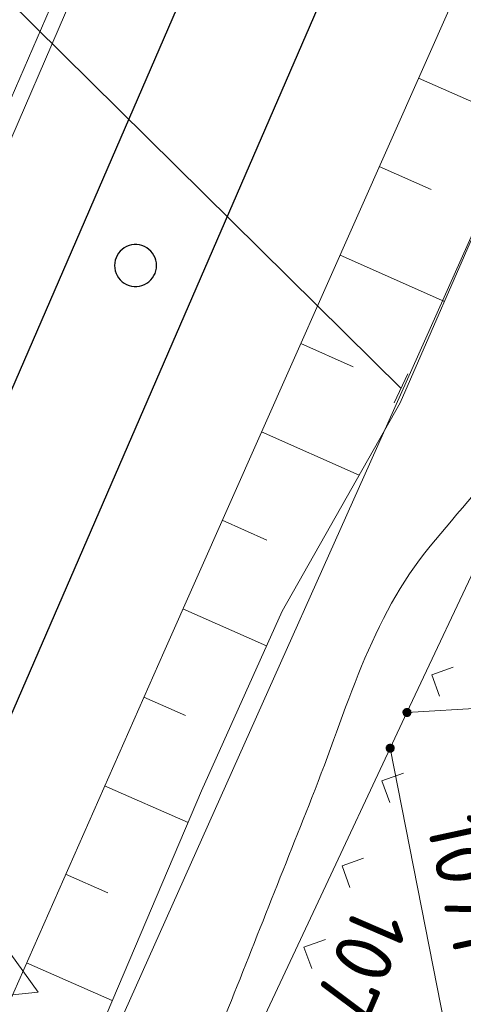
# Model space of a CAD drawing. Header units: metres. Extents: x 3425540 to 3446143, y 5432760 to 5444637.
# Tile 454 of 656: x 3436795 to 3436809, y 5443409 to 5443439. Entities that reach past the tile are written whole.
import ezdxf
from ezdxf.enums import TextEntityAlignment as Align

# ---------------------------------------------------------------- set-up
doc = ezdxf.new("R2010")
doc.units = ezdxf.units.M
for name, color, linetype, lineweight in [('B_Bestand', 9, 'Continuous', 18), ('B_Böschung', 9, 'Continuous', 18), ('B_Flurgrenzen', 9, 'Continuous', 18), ('B_Gleisachse', 9, 'Continuous', 25), ('B_Kilometrierung', 9, 'Continuous', 25), ('Bestand Kabeltröge', 9, 'Continuous', 18)]:
    doc.layers.add(name, color=color, linetype=linetype, lineweight=lineweight)
doc.styles.get("Standard").update_dxf_attribs({"font": 'isocpeur.ttf'})

msp = doc.modelspace()

# ---------------------------------------------------------------- linework, layer by layer
at = {"layer": 'B_Bestand'}
for p, q in [((3436794.322, 5443440.581), (3436807.294, 5443427.754)), ((3436807.505, 5443428.206), (3436807.084, 5443427.303))]:
    msp.add_line(p, q, dxfattribs=at)
msp.add_lwpolyline([(3436794.285, 5443411.458), (3436793.06, 5443408.72), (3436796.045, 5443409.028), (3436794.285, 5443411.458), (3436793.702, 5443410.154)], dxfattribs=at)
msp.add_open_spline([(3436810.85, 5443426.021), (3436809.967, 5443424.968), (3436809.083, 5443423.915), (3436808.2, 5443422.862), (3436806.354, 5443420.662), (3436805.593, 5443417.734), (3436804.531, 5443415.065), (3436803.578, 5443412.671), (3436802.633, 5443410.274), (3436801.678, 5443407.88), (3436800.796, 5443405.671), (3436799.977, 5443403.437), (3436799.028, 5443401.256), (3436795.928, 5443394.132), (3436792.827, 5443387.008), (3436789.727, 5443379.883)], degree=3, knots=[0, 0, 0, 0, 0.080985, 0.080985, 0.080985, 0.250231, 0.250231, 0.250231, 0.402068, 0.402068, 0.402068, 0.542193, 0.542193, 0.542193, 1, 1, 1, 1], dxfattribs=at)
at = {"layer": 'B_Böschung'}
for p, q in [((3436807.836, 5443437.374), (3436811.035, 5443435.958)), ((3436806.619, 5443434.632), (3436808.228, 5443433.918)), ((3436805.402, 5443431.89), (3436808.64, 5443430.453)), ((3436804.184, 5443429.148), (3436805.814, 5443428.425)), ((3436802.967, 5443426.406), (3436805.998, 5443425.061)), ((3436801.75, 5443423.664), (3436803.13, 5443423.052)), ((3436800.533, 5443420.922), (3436803.126, 5443419.771)), ((3436799.319, 5443418.179), (3436800.611, 5443417.608)), ((3436798.107, 5443415.435), (3436800.695, 5443414.292)), ((3436796.896, 5443412.69), (3436798.207, 5443412.111)), ((3436795.684, 5443409.946), (3436798.343, 5443408.772))]:
    msp.add_line(p, q, dxfattribs=at)
for points in [[(3436945.97, 5443756.784), (3436940.927, 5443744.952), (3436928.663, 5443716.355), (3436917.264, 5443689.609), (3436905.08, 5443661.248), (3436890.331, 5443627.313), (3436882.399, 5443609.076), (3436877.279, 5443597.589), (3436865.618, 5443570.921), (3436851.511, 5443538.607), (3436846.246, 5443526.542), (3436844.74, 5443523.002), (3436829.282, 5443487.109), (3436809.005, 5443440.008), (3436799.937, 5443419.58), (3436785.907, 5443387.796), (3436766.988, 5443344.755), (3436754.197, 5443315.679), (3436751.679, 5443309.895), (3436750.888, 5443309.067), (3436750.422, 5443309.114)], [(3436949.599, 5443755.213), (3436943.844, 5443739.775), (3436928.935, 5443705.578), (3436904.105, 5443648.88), (3436886.328, 5443608.486), (3436883.842, 5443603.534), (3436880.591, 5443595.52), (3436863.263, 5443557.28), (3436848.377, 5443521.878), (3436825.857, 5443468.664), (3436811.317, 5443436.606), (3436807.27, 5443427.302), (3436803.61, 5443420.851), (3436801.112, 5443415.272), (3436789.91, 5443388.974), (3436772.441, 5443349.386), (3436753.755, 5443307.835), (3436752.651, 5443307.312), (3436752.334, 5443307.398)]]:
    msp.add_lwpolyline(points, dxfattribs=at)
at = {"layer": 'B_Flurgrenzen'}
for p, q in [((3436811.316, 5443436.606), (3436709.999, 5443209.85)), ((3436807.478, 5443417.706), (3436810.028, 5443423.137)), ((3436808.911, 5443419.112), (3436808.246, 5443418.872)), ((3436808.246, 5443418.872), (3436808.486, 5443418.207)), ((3436807.478, 5443417.706), (3436810.348, 5443417.877)), ((3436806.958, 5443416.598), (3436807.478, 5443417.706)), ((3436804.959, 5443412.339), (3436806.958, 5443416.598)), ((3436806.958, 5443416.598), (3436808.964, 5443406.398)), ((3436807.367, 5443415.821), (3436806.702, 5443415.581)), ((3436806.702, 5443415.581), (3436806.942, 5443414.916)), ((3436806.13, 5443413.186), (3436805.465, 5443412.946)), ((3436805.465, 5443412.946), (3436805.705, 5443412.281)), ((3436802.41, 5443406.908), (3436804.959, 5443412.339)), ((3436804.949, 5443410.669), (3436804.284, 5443410.429)), ((3436804.284, 5443410.429), (3436804.524, 5443409.764))]:
    msp.add_line(p, q, dxfattribs=at)
for points in [[(3436807.603, 5443417.706), (3436807.602, 5443417.722), (3436807.599, 5443417.737), (3436807.594, 5443417.752), (3436807.587, 5443417.766), (3436807.579, 5443417.78), (3436807.57, 5443417.792), (3436807.558, 5443417.802), (3436807.545, 5443417.811), (3436807.531, 5443417.819), (3436807.516, 5443417.825), (3436807.502, 5443417.829), (3436807.486, 5443417.831), (3436807.47, 5443417.831), (3436807.454, 5443417.829), (3436807.44, 5443417.825), (3436807.425, 5443417.819), (3436807.411, 5443417.811), (3436807.398, 5443417.802), (3436807.386, 5443417.792), (3436807.377, 5443417.78), (3436807.369, 5443417.766), (3436807.362, 5443417.752), (3436807.357, 5443417.737), (3436807.354, 5443417.722), (3436807.353, 5443417.706), (3436807.354, 5443417.69), (3436807.357, 5443417.675), (3436807.362, 5443417.66), (3436807.369, 5443417.646), (3436807.377, 5443417.632), (3436807.386, 5443417.62), (3436807.398, 5443417.61), (3436807.411, 5443417.601), (3436807.425, 5443417.593), (3436807.44, 5443417.587), (3436807.454, 5443417.583), (3436807.47, 5443417.581), (3436807.486, 5443417.581), (3436807.502, 5443417.583), (3436807.516, 5443417.587), (3436807.531, 5443417.593), (3436807.545, 5443417.601), (3436807.558, 5443417.61), (3436807.57, 5443417.62), (3436807.579, 5443417.632), (3436807.587, 5443417.646), (3436807.594, 5443417.66), (3436807.599, 5443417.675), (3436807.602, 5443417.69), (3436807.603, 5443417.706)], [(3436807.578, 5443417.706), (3436807.577, 5443417.72), (3436807.574, 5443417.734), (3436807.57, 5443417.746), (3436807.564, 5443417.759), (3436807.555, 5443417.771), (3436807.545, 5443417.781), (3436807.534, 5443417.79), (3436807.522, 5443417.797), (3436807.509, 5443417.801), (3436807.496, 5443417.804), (3436807.482, 5443417.806), (3436807.467, 5443417.805), (3436807.453, 5443417.803), (3436807.441, 5443417.8), (3436807.428, 5443417.793), (3436807.416, 5443417.785), (3436807.406, 5443417.776), (3436807.396, 5443417.765), (3436807.389, 5443417.753), (3436807.384, 5443417.74), (3436807.38, 5443417.727), (3436807.378, 5443417.713), (3436807.378, 5443417.699), (3436807.38, 5443417.685), (3436807.384, 5443417.672), (3436807.389, 5443417.659), (3436807.396, 5443417.647), (3436807.406, 5443417.636), (3436807.416, 5443417.627), (3436807.428, 5443417.619), (3436807.441, 5443417.612), (3436807.453, 5443417.609), (3436807.467, 5443417.607), (3436807.482, 5443417.606), (3436807.496, 5443417.608), (3436807.509, 5443417.611), (3436807.522, 5443417.615), (3436807.534, 5443417.622), (3436807.545, 5443417.631), (3436807.555, 5443417.641), (3436807.564, 5443417.653), (3436807.57, 5443417.666), (3436807.574, 5443417.678), (3436807.577, 5443417.692), (3436807.578, 5443417.706)], [(3436807.554, 5443417.706), (3436807.553, 5443417.718), (3436807.55, 5443417.73), (3436807.545, 5443417.741), (3436807.539, 5443417.751), (3436807.53, 5443417.761), (3436807.521, 5443417.768), (3436807.51, 5443417.775), (3436807.499, 5443417.779), (3436807.487, 5443417.781), (3436807.475, 5443417.782), (3436807.463, 5443417.78), (3436807.451, 5443417.777), (3436807.441, 5443417.772), (3436807.43, 5443417.765), (3436807.421, 5443417.756), (3436807.414, 5443417.746), (3436807.408, 5443417.736), (3436807.404, 5443417.724), (3436807.402, 5443417.712), (3436807.402, 5443417.7), (3436807.404, 5443417.688), (3436807.408, 5443417.676), (3436807.414, 5443417.666), (3436807.421, 5443417.656), (3436807.43, 5443417.647), (3436807.44, 5443417.64), (3436807.451, 5443417.635), (3436807.463, 5443417.632), (3436807.475, 5443417.63), (3436807.487, 5443417.631), (3436807.499, 5443417.633), (3436807.51, 5443417.637), (3436807.521, 5443417.644), (3436807.53, 5443417.651), (3436807.539, 5443417.661), (3436807.545, 5443417.671), (3436807.55, 5443417.682), (3436807.553, 5443417.694), (3436807.554, 5443417.706)], [(3436807.529, 5443417.706), (3436807.528, 5443417.716), (3436807.525, 5443417.726), (3436807.52, 5443417.735), (3436807.514, 5443417.742), (3436807.507, 5443417.748), (3436807.498, 5443417.753), (3436807.488, 5443417.756), (3436807.478, 5443417.757), (3436807.468, 5443417.756), (3436807.458, 5443417.753), (3436807.449, 5443417.748), (3436807.442, 5443417.742), (3436807.436, 5443417.735), (3436807.431, 5443417.726), (3436807.428, 5443417.716), (3436807.427, 5443417.706), (3436807.428, 5443417.696), (3436807.431, 5443417.686), (3436807.436, 5443417.677), (3436807.442, 5443417.67), (3436807.449, 5443417.664), (3436807.458, 5443417.659), (3436807.468, 5443417.656), (3436807.478, 5443417.655), (3436807.488, 5443417.656), (3436807.498, 5443417.659), (3436807.507, 5443417.664), (3436807.514, 5443417.67), (3436807.52, 5443417.677), (3436807.525, 5443417.686), (3436807.528, 5443417.696), (3436807.529, 5443417.706)], [(3436807.505, 5443417.706), (3436807.504, 5443417.713), (3436807.501, 5443417.72), (3436807.496, 5443417.726), (3436807.49, 5443417.73), (3436807.483, 5443417.732), (3436807.476, 5443417.733), (3436807.469, 5443417.731), (3436807.462, 5443417.728), (3436807.457, 5443417.723), (3436807.453, 5443417.717), (3436807.451, 5443417.71), (3436807.451, 5443417.702), (3436807.453, 5443417.695), (3436807.457, 5443417.689), (3436807.462, 5443417.684), (3436807.469, 5443417.681), (3436807.476, 5443417.679), (3436807.483, 5443417.68), (3436807.49, 5443417.682), (3436807.496, 5443417.686), (3436807.501, 5443417.692), (3436807.504, 5443417.699), (3436807.505, 5443417.706)], [(3436807.083, 5443416.598), (3436807.082, 5443416.614), (3436807.079, 5443416.629), (3436807.074, 5443416.644), (3436807.067, 5443416.658), (3436807.059, 5443416.672), (3436807.05, 5443416.684), (3436807.038, 5443416.694), (3436807.025, 5443416.703), (3436807.011, 5443416.711), (3436806.996, 5443416.717), (3436806.982, 5443416.721), (3436806.966, 5443416.723), (3436806.95, 5443416.723), (3436806.934, 5443416.721), (3436806.92, 5443416.717), (3436806.905, 5443416.711), (3436806.891, 5443416.703), (3436806.878, 5443416.694), (3436806.866, 5443416.684), (3436806.857, 5443416.672), (3436806.849, 5443416.658), (3436806.842, 5443416.644), (3436806.837, 5443416.629), (3436806.834, 5443416.614), (3436806.833, 5443416.598), (3436806.834, 5443416.582), (3436806.837, 5443416.567), (3436806.842, 5443416.552), (3436806.849, 5443416.538), (3436806.857, 5443416.524), (3436806.866, 5443416.512), (3436806.878, 5443416.502), (3436806.891, 5443416.493), (3436806.905, 5443416.485), (3436806.92, 5443416.479), (3436806.934, 5443416.475), (3436806.95, 5443416.473), (3436806.966, 5443416.473), (3436806.982, 5443416.475), (3436806.996, 5443416.479), (3436807.011, 5443416.485), (3436807.025, 5443416.493), (3436807.038, 5443416.502), (3436807.05, 5443416.512), (3436807.059, 5443416.524), (3436807.067, 5443416.538), (3436807.074, 5443416.552), (3436807.079, 5443416.567), (3436807.082, 5443416.582), (3436807.083, 5443416.598)], [(3436807.058, 5443416.598), (3436807.057, 5443416.612), (3436807.054, 5443416.626), (3436807.05, 5443416.638), (3436807.044, 5443416.651), (3436807.035, 5443416.663), (3436807.025, 5443416.673), (3436807.014, 5443416.682), (3436807.002, 5443416.689), (3436806.989, 5443416.693), (3436806.976, 5443416.696), (3436806.962, 5443416.698), (3436806.947, 5443416.697), (3436806.933, 5443416.695), (3436806.921, 5443416.692), (3436806.908, 5443416.685), (3436806.896, 5443416.677), (3436806.886, 5443416.668), (3436806.876, 5443416.657), (3436806.869, 5443416.645), (3436806.864, 5443416.632), (3436806.86, 5443416.619), (3436806.858, 5443416.605), (3436806.858, 5443416.591), (3436806.86, 5443416.577), (3436806.864, 5443416.564), (3436806.869, 5443416.551), (3436806.876, 5443416.539), (3436806.886, 5443416.528), (3436806.896, 5443416.519), (3436806.908, 5443416.511), (3436806.921, 5443416.504), (3436806.933, 5443416.501), (3436806.947, 5443416.499), (3436806.962, 5443416.498), (3436806.976, 5443416.5), (3436806.989, 5443416.503), (3436807.002, 5443416.507), (3436807.014, 5443416.514), (3436807.025, 5443416.523), (3436807.035, 5443416.533), (3436807.044, 5443416.545), (3436807.05, 5443416.558), (3436807.054, 5443416.57), (3436807.057, 5443416.584), (3436807.058, 5443416.598)], [(3436807.034, 5443416.598), (3436807.033, 5443416.61), (3436807.03, 5443416.622), (3436807.025, 5443416.633), (3436807.019, 5443416.643), (3436807.01, 5443416.653), (3436807.001, 5443416.66), (3436806.99, 5443416.667), (3436806.979, 5443416.671), (3436806.967, 5443416.673), (3436806.955, 5443416.674), (3436806.943, 5443416.672), (3436806.931, 5443416.669), (3436806.921, 5443416.664), (3436806.91, 5443416.657), (3436806.901, 5443416.648), (3436806.894, 5443416.638), (3436806.888, 5443416.628), (3436806.884, 5443416.616), (3436806.882, 5443416.604), (3436806.882, 5443416.592), (3436806.884, 5443416.58), (3436806.888, 5443416.568), (3436806.894, 5443416.558), (3436806.901, 5443416.548), (3436806.91, 5443416.539), (3436806.92, 5443416.532), (3436806.931, 5443416.527), (3436806.943, 5443416.524), (3436806.955, 5443416.522), (3436806.967, 5443416.523), (3436806.979, 5443416.525), (3436806.99, 5443416.529), (3436807.001, 5443416.536), (3436807.01, 5443416.543), (3436807.019, 5443416.553), (3436807.025, 5443416.563), (3436807.03, 5443416.574), (3436807.033, 5443416.586), (3436807.034, 5443416.598)], [(3436807.009, 5443416.598), (3436807.008, 5443416.608), (3436807.005, 5443416.618), (3436807, 5443416.627), (3436806.994, 5443416.634), (3436806.987, 5443416.64), (3436806.978, 5443416.645), (3436806.968, 5443416.648), (3436806.958, 5443416.649), (3436806.948, 5443416.648), (3436806.938, 5443416.645), (3436806.929, 5443416.64), (3436806.922, 5443416.634), (3436806.916, 5443416.627), (3436806.911, 5443416.618), (3436806.908, 5443416.608), (3436806.907, 5443416.598), (3436806.908, 5443416.588), (3436806.911, 5443416.578), (3436806.916, 5443416.569), (3436806.922, 5443416.562), (3436806.929, 5443416.556), (3436806.938, 5443416.551), (3436806.948, 5443416.548), (3436806.958, 5443416.547), (3436806.968, 5443416.548), (3436806.978, 5443416.551), (3436806.987, 5443416.556), (3436806.994, 5443416.562), (3436807, 5443416.569), (3436807.005, 5443416.578), (3436807.008, 5443416.588), (3436807.009, 5443416.598)], [(3436806.985, 5443416.598), (3436806.984, 5443416.605), (3436806.981, 5443416.612), (3436806.976, 5443416.618), (3436806.97, 5443416.622), (3436806.963, 5443416.624), (3436806.956, 5443416.625), (3436806.949, 5443416.623), (3436806.942, 5443416.62), (3436806.937, 5443416.615), (3436806.933, 5443416.609), (3436806.931, 5443416.602), (3436806.931, 5443416.594), (3436806.933, 5443416.587), (3436806.937, 5443416.581), (3436806.942, 5443416.576), (3436806.949, 5443416.573), (3436806.956, 5443416.571), (3436806.963, 5443416.572), (3436806.97, 5443416.574), (3436806.976, 5443416.578), (3436806.981, 5443416.584), (3436806.984, 5443416.591), (3436806.985, 5443416.598)]]:
    msp.add_lwpolyline(points, dxfattribs=at)
at = {"layer": 'B_Gleisachse'}
for p, q in [((3436939.527, 5443760.465), (3436690.224, 5443185.626)), ((3436943.198, 5443758.877), (3436693.879, 5443184.001))]:
    msp.add_line(p, q, dxfattribs=at)
at = {"layer": 'B_Kilometrierung'}
msp.add_lwpolyline([(3436799.714, 5443431.562), (3436799.709, 5443431.644), (3436799.694, 5443431.726), (3436799.668, 5443431.803), (3436799.632, 5443431.874), (3436799.591, 5443431.946), (3436799.54, 5443432.007), (3436799.479, 5443432.064), (3436799.412, 5443432.11), (3436799.34, 5443432.151), (3436799.264, 5443432.181), (3436799.187, 5443432.202), (3436799.105, 5443432.212), (3436799.023, 5443432.212), (3436798.941, 5443432.202), (3436798.864, 5443432.181), (3436798.788, 5443432.151), (3436798.716, 5443432.11), (3436798.649, 5443432.064), (3436798.588, 5443432.007), (3436798.537, 5443431.946), (3436798.496, 5443431.874), (3436798.46, 5443431.803), (3436798.434, 5443431.726), (3436798.419, 5443431.644), (3436798.414, 5443431.562), (3436798.419, 5443431.48), (3436798.434, 5443431.398), (3436798.46, 5443431.321), (3436798.496, 5443431.25), (3436798.537, 5443431.178), (3436798.588, 5443431.117), (3436798.649, 5443431.06), (3436798.716, 5443431.014), (3436798.788, 5443430.973), (3436798.864, 5443430.943), (3436798.941, 5443430.922), (3436799.023, 5443430.912), (3436799.105, 5443430.912), (3436799.187, 5443430.922), (3436799.264, 5443430.943), (3436799.34, 5443430.973), (3436799.412, 5443431.014), (3436799.479, 5443431.06), (3436799.54, 5443431.117), (3436799.591, 5443431.178), (3436799.632, 5443431.25), (3436799.668, 5443431.321), (3436799.694, 5443431.398), (3436799.709, 5443431.48), (3436799.714, 5443431.562)], dxfattribs=at)
at = {"layer": 'Bestand Kabeltröge'}
for p, q in [((3436821.089, 5443496.511), (3436794.237, 5443434.516)), ((3436821.547, 5443496.313), (3436794.695, 5443434.318))]:
    msp.add_line(p, q, dxfattribs=at)

# ---------------------------------------------------------------- texts
at = {"layer": 'B_Flurgrenzen'}
for s, rotation, p in [('1071', 282.221, (3436809.395, 5443412.384)), ('1070', 246.6, (3436805.819, 5443409.357))]:
    msp.add_text(s, height=1.8, rotation=rotation, dxfattribs=at).set_placement(p, align=Align.MIDDLE)

doc.saveas('drawing.dxf')
